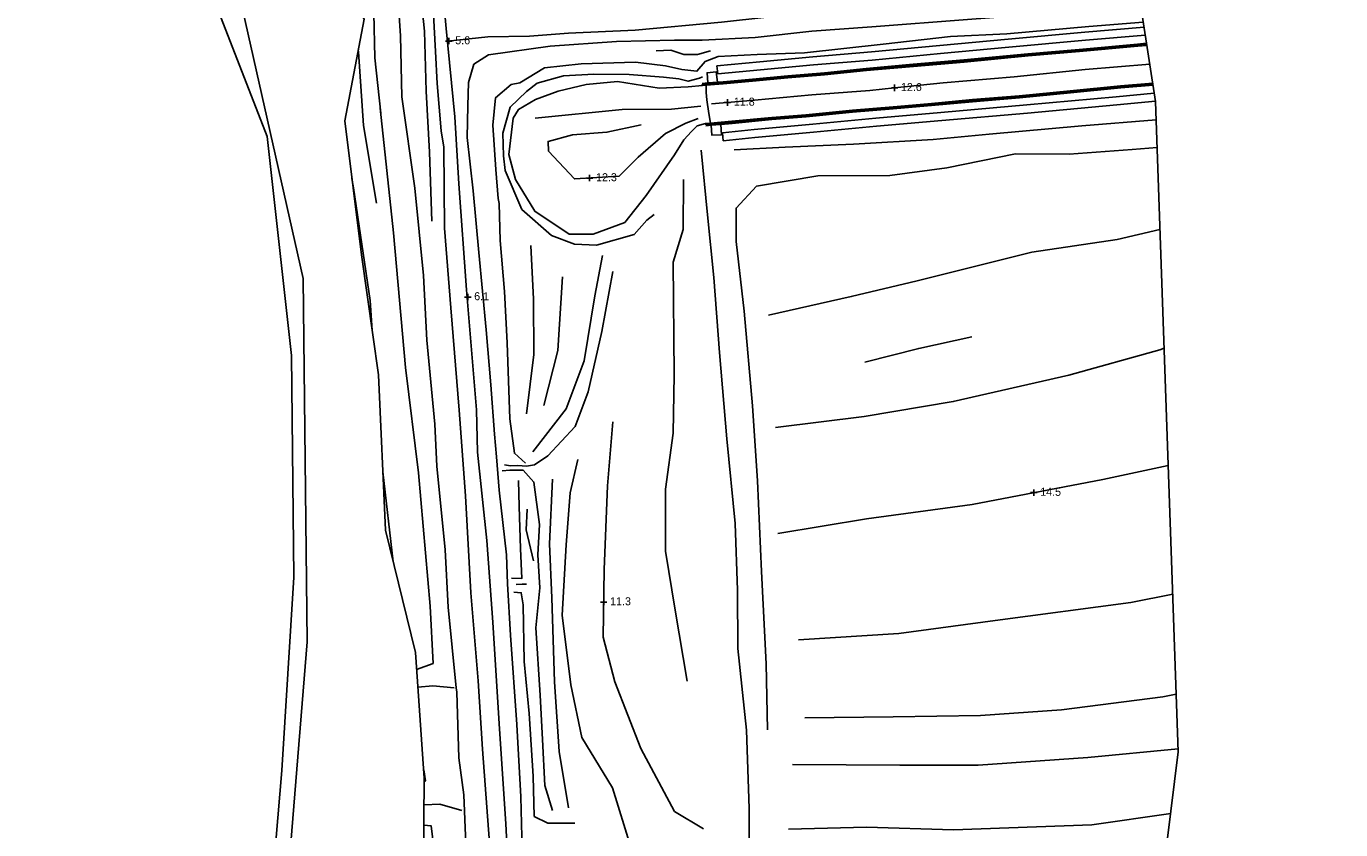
# Model space of a CAD drawing. Extents: x 2316231 to 2323598, y 363169 to 371906.
# Drawn here: x 2321107 to 2321928, y 366831 to 367333 of the extents above; entities that cross this region are included whole.
import ezdxf

# ---------------------------------------------------------------- set-up
doc = ezdxf.new("R2010")
doc.units = 0
for name, color, linetype in [('RD_DTM_BkLn1', 7, 'Continuous'), ('RD_DTM_Holes', 7, 'Continuous'), ('RD_DTM_TinHull', 7, 'Continuous'), ('RD_DTM_Void', 7, 'Continuous'), ('RD_EX_H2O', 7, 'Continuous'), ('RD_EX_Road', 7, 'Continuous')]:
    doc.layers.add(name, color=color, linetype=linetype)

msp = doc.modelspace()

# ---------------------------------------------------------------- linework, layer by layer
at = {"layer": 'RD_DTM_BkLn1'}
for p, q in [((2321424.777, 367275.287), (2321479.169, 367280.736)), ((2321451.529, 367062.266), (2321446.696, 367041.416)), ((2321336.241, 366998.289), (2321329.732, 367054.409)), ((2321413.054, 366984.222), (2321416.696, 366984.442)), ((2321416.696, 366984.442), (2321419.39, 366984.366))]:
    msp.add_line(p, q, dxfattribs=at)
for points in [[(2321291.556, 368211.321), (2321295.001, 368190.387), (2321298.08, 368166.803), (2321301.743, 368125.311), (2321305.469, 368082.359), (2321306.836, 368033.666), (2321306.702, 368002.425), (2321307.621, 367978.771), (2321309.118, 367958.662), (2321310.087, 367912.89), (2321311.539, 367868.753), (2321315.416, 367819.072), (2321315.07, 367794.132), (2321319.37, 367756.054), (2321322.027, 367706.795), (2321322.055, 367658.395), (2321325.126, 367611.033), (2321323.802, 367583.298), (2321323.769, 367526.402), (2321328.977, 367475.147), (2321332.861, 367424.707), (2321337.695, 367374.238), (2321340.813, 367326.721), (2321341.673, 367288.712)], [(2321323.848, 368178.354), (2321329.394, 368134.038), (2321333.82, 368091.189), (2321336.523, 368053.927), (2321337.729, 368006.137), (2321339.028, 367970.354), (2321339.901, 367946.949), (2321338.401, 367905.143), (2321338.559, 367856.742), (2321336.201, 367820.434), (2321336.689, 367779.863), (2321336.124, 367741.67), (2321338.889, 367696.778), (2321340.671, 367647.964), (2321344.229, 367590.513), (2321345.519, 367563.202), (2321348.173, 367511.499), (2321351.642, 367467.184), (2321356.657, 367407.103), (2321360.332, 367359.488), (2321362.527, 367316.908)], [(2321325.756, 367783.047), (2321326.872, 367764.755), (2321327.335, 367732.122), (2321331.382, 367683.033), (2321330.602, 367661.134), (2321332.959, 367635.929), (2321335.558, 367601.147), (2321335.671, 367567.436), (2321339.382, 367523.998), (2321342.772, 367463.961), (2321346.41, 367418.126), (2321351.625, 367370.075), (2321355.65, 367329.59), (2321356.833, 367292.277), (2321358.89, 367254.128), (2321360.361, 367211.012)], [(2321383.243, 367297.551), (2321386.5, 367309.013), (2321395.766, 367314.976), (2321434.231, 367320.424), (2321475.646, 367323.151), (2321511.83, 367324.08), (2321529.119, 367324.075), (2321562.377, 367325.792), (2321597.747, 367329.681), (2321635.223, 367332.441), (2321694.923, 367337.008), (2321736.08, 367340.151), (2321783.86, 367343.789), (2321803.103, 367345.663)], [(2321328.403, 367278.384), (2321324.798, 367313.014), (2321324.018, 367340.884)], [(2321415.257, 367297.46), (2321430.604, 367306.835), (2321453.602, 367309.277), (2321487.438, 367310.338), (2321506.208, 367308.082), (2321516.399, 367305.792), (2321525.885, 367304.622), (2321530.952, 367310.691), (2321539.181, 367313.918), (2321563.501, 367315.142), (2321593.054, 367316.252), (2321642.292, 367321.567), (2321684.276, 367326.295), (2321719.575, 367328.025), (2321770.707, 367332.534), (2321804.686, 367335.402)], [(2321314.361, 367318.091), (2321314.472, 367316.741), (2321317.54, 367270.826), (2321325.778, 367222.224)], [(2321362.527, 367316.908), (2321363.709, 367296.927), (2321366.132, 367267.405), (2321367.894, 367257.219), (2321368.131, 367206.689), (2321372.119, 367156.926), (2321377.492, 367093.002), (2321381.396, 367039.576), (2321384.703, 366978.956), (2321389.227, 366924.091), (2321392.015, 366881.372), (2321396.374, 366822.775)], [(2321500.388, 367317.335), (2321509.587, 367317.78), (2321517.782, 367315.099), (2321526.267, 367315.144), (2321534.289, 367317.412)], [(2321649.343, 367294.302), (2321679.671, 367297.453), (2321724.142, 367301.158), (2321768.392, 367305.671), (2321808.75, 367309.072)], [(2321383.243, 367297.551), (2321382.794, 367282.982), (2321382.426, 367263.303), (2321386.212, 367230.05), (2321389.715, 367191.421), (2321394.261, 367143.089), (2321397.073, 367108.933), (2321399.369, 367077.965), (2321400.614, 367063.875), (2321402.385, 367043.073), (2321406.869, 367002.698), (2321407.514, 366984.494), (2321409.535, 366952.431), (2321413.459, 366896.73), (2321415.972, 366851.493), (2321416.819, 366818.318)], [(2321415.257, 367297.46), (2321409.848, 367296.447), (2321400.096, 367288.126), (2321398.322, 367270.999), (2321400.256, 367243.336), (2321401.672, 367225.278), (2321402.455, 367222.087), (2321402.939, 367199.03), (2321405.754, 367167.032), (2321407.378, 367135.031), (2321409.001, 367087.548), (2321411.947, 367066.142), (2321418.892, 367059.876)], [(2321406.097, 367242.771), (2321405.118, 367251.891), (2321404.571, 367265.931), (2321409.316, 367282.171), (2321419.46, 367292.092), (2321426.016, 367297.227), (2321442.631, 367301.782), (2321461.42, 367302.883), (2321483.548, 367302.601), (2321505.099, 367301.028), (2321514.704, 367299.845), (2321520.379, 367298.448), (2321527.581, 367300.281), (2321529.366, 367301.172)], [(2321341.673, 367288.712), (2321349.646, 367231.56), (2321355.142, 367177.097), (2321357.176, 367136.763), (2321362.172, 367084.345), (2321363.497, 367058.016), (2321368.693, 367005.713), (2321370.537, 366970.023), (2321375.572, 366919.589)], [(2321535.046, 367284.29), (2321561.841, 367286.65), (2321597.683, 367289.942), (2321633.806, 367292.688), (2321649.343, 367294.302)], [(2321328.067, 367281.572), (2321336.284, 367203.698), (2321343.841, 367119.657), (2321352.035, 367053.824), (2321359.352, 366970.613), (2321361.056, 366934.913), (2321350.807, 366930.985)], [(2321479.169, 367280.736), (2321510.038, 367280.935), (2321528.405, 367282.845)], [(2321411.115, 367275.322), (2321408.405, 367252.625), (2321412.615, 367237.126), (2321424.718, 367217.268), (2321446.133, 367202.841), (2321461.125, 367202.949), (2321480.822, 367210.292), (2321494.261, 367227.141), (2321511.807, 367252.547)], [(2321448.125, 367265.049), (2321469.717, 367266.526), (2321491.162, 367271.172)], [(2321489.21, 367251.104), (2321506.212, 367265.852), (2321518.887, 367272.316), (2321526.652, 367275.166)], [(2321549.08, 367255.664), (2321581.059, 367257.347), (2321623.608, 367259.086), (2321673.375, 367262.035), (2321708.456, 367265.295), (2321766.29, 367270.662), (2321812.741, 367274.406)], [(2321448.125, 367265.049), (2321432.972, 367260.866), (2321433.094, 367254.72)], [(2321433.094, 367254.72), (2321449.379, 367237.4), (2321477.356, 367239.145), (2321489.21, 367251.104)], [(2321528.521, 367255.326), (2321532.41, 367214.956), (2321536.529, 367175.856), (2321540.035, 367129.001), (2321544.554, 367075.117), (2321549.745, 367022.137), (2321551.257, 366980.511), (2321551.474, 366944.098), (2321556.843, 366893.241), (2321558.572, 366844.228), (2321558.481, 366825.702), (2321545.655, 366809.806), (2321525.053, 366791.304), (2321501.752, 366792.583), (2321484.627, 366820.176), (2321473.214, 366857.191)], [(2321563.112, 367232.969), (2321601.434, 367239.311), (2321646.387, 367239.493), (2321681.946, 367244.371), (2321724.974, 367253.118), (2321758.386, 367252.82), (2321797.689, 367255.852), (2321813.349, 367257.099)], [(2321323.01, 367142.756), (2321321.703, 367161.494), (2321311.323, 367231.799), (2321310.372, 367237.609)], [(2321406.097, 367242.771), (2321416.454, 367218.375), (2321435.078, 367202.019), (2321449.403, 367196.601), (2321463.155, 367196.087), (2321486.802, 367202.773), (2321494.657, 367211.738), (2321499.127, 367215.289)], [(2321517.604, 367237.108), (2321517.367, 367205.796), (2321510.975, 367185.527), (2321511.647, 367115.067), (2321511.001, 367078.578), (2321506.293, 367043.621), (2321506.356, 367005.039), (2321512.299, 366968.166), (2321519.707, 366923.805)], [(2321570.063, 366893.418), (2321569.049, 366934.504), (2321566.142, 366992.251), (2321563.753, 367048.875), (2321560.597, 367095.727), (2321555.32, 367154.774), (2321550.309, 367198.255), (2321550.359, 367219.22), (2321563.112, 367232.969)], [(2321570.528, 367152.255), (2321622.28, 367163.929), (2321663.39, 367173.727), (2321735.042, 367191.659), (2321788.356, 367199.624), (2321815.147, 367205.866)], [(2321419.477, 367090.824), (2321424.106, 367127.87), (2321423.921, 367162.288), (2321422.11, 367195.924)], [(2321423.456, 367067.067), (2321444.301, 367093.805), (2321455.415, 367123.817), (2321462.144, 367164.371), (2321466.832, 367189.621)], [(2321473.391, 367179.671), (2321466.542, 367142.116), (2321458.035, 367104.362), (2321449.838, 367082.917), (2321432.866, 367064.541), (2321424.52, 367058.776), (2321419.439, 367058.029), (2321413.947, 367058.44)], [(2321430.258, 367096.012), (2321439.079, 367130.252), (2321441.844, 367176.306)], [(2321575.077, 367082.281), (2321630.33, 367089.02), (2321685.999, 367098.415), (2321758.224, 367114.896), (2321815.09, 367130.63), (2321817.751, 367131.702)], [(2321630.726, 367123.026), (2321664.444, 367131.615), (2321697.521, 367138.75)], [(2321473.378, 367085.707), (2321470.129, 367045.689), (2321468.034, 366993.611), (2321467.289, 366951.184), (2321474.681, 366923.32), (2321490.952, 366881.756), (2321511.893, 366842.401), (2321529.973, 366831.649)], [(2321405.806, 367058.788), (2321409.525, 367058.319), (2321413.947, 367058.44)], [(2321576.467, 367015.993), (2321631.865, 367025.238), (2321697.844, 367034.179), (2321779.431, 367049.755), (2321820.324, 367058.402)], [(2321417.264, 367055.513), (2321412.283, 367055.593), (2321408.992, 367055.534), (2321404.182, 367055.089)], [(2321414.454, 367048.998), (2321414.799, 367032.919), (2321415.645, 367006.558), (2321416.439, 366987.839), (2321410.14, 366988.046)], [(2321417.264, 367055.513), (2321424.062, 367048.104), (2321427.52, 367021.55), (2321426.47, 367002.762), (2321427.762, 366981.987), (2321425.282, 366957.083), (2321427.934, 366915.018), (2321429.39, 366887.451), (2321430.92, 366858.659), (2321435.596, 366843.028)], [(2321435.682, 367049.88), (2321433.913, 367009.548), (2321435.257, 366975.834), (2321436.869, 366923.334), (2321439.932, 366879.842), (2321445.642, 366844.756)], [(2321473.214, 366857.191), (2321454.004, 366888.636), (2321447.229, 366921.524), (2321441.658, 366965.068), (2321444.269, 367008.987), (2321446.696, 367041.416)], [(2321419.815, 367031.135), (2321419.214, 367018.282), (2321423.783, 366998.931)], [(2321411.504, 366979.286), (2321416.122, 366978.963), (2321417.272, 366971.488), (2321417.905, 366936.145), (2321421.124, 366903.62), (2321423.703, 366864.46), (2321424.289, 366839.291), (2321432.788, 366835.044), (2321449.542, 366834.999)], [(2321589.417, 366949.567), (2321652.119, 366953.582), (2321712.095, 366961.735), (2321797.001, 366972.926), (2321823.139, 366978.213)], [(2321374.31, 366919.62), (2321360.902, 366920.925), (2321351.589, 366919.94)], [(2321375.572, 366919.589), (2321375.832, 366916.985), (2321377.218, 366875.803), (2321380.375, 366852.821), (2321380.764, 366842.658)], [(2321593.272, 366900.901), (2321648.566, 366901.596), (2321702.974, 366902.437), (2321753.526, 366905.801), (2321817.015, 366914.082), (2321825.339, 366915.568)], [(2321585.571, 366871.787), (2321652.733, 366871.257), (2321701.571, 366871.25), (2321770.053, 366876.066), (2321826.536, 366881.457)], [(2321355.236, 366868.414), (2321356.424, 366861.619), (2321355.589, 366860.96)], [(2321379.153, 366843.076), (2321365.284, 366846.881), (2321355.475, 366846.525)], [(2321380.764, 366842.658), (2321381.552, 366822.071), (2321383.85, 366779.297), (2321384.212, 366747.024), (2321388.792, 366722.481), (2321389.53, 366697.345), (2321392.519, 366677.188), (2321391.778, 366657.5), (2321392.611, 366637.765), (2321395.614, 366606.105), (2321401.71, 366562.557), (2321405.32, 366532.701), (2321406.793, 366516.007), (2321406.656, 366495.976), (2321406.68, 366477.403), (2321408.358, 366460.008), (2321411.703, 366430.631), (2321413.866, 366388.686), (2321413.63, 366360.967), (2321413.282, 366328.886), (2321414.31, 366303.515), (2321414.485, 366283.051), (2321414.278, 366270.925)], [(2321583.066, 366831.332), (2321631.876, 366832.526), (2321686.222, 366831.034), (2321772.588, 366834.048), (2321821.837, 366841.111)], [(2321355.375, 366833.939), (2321359.813, 366833.444), (2321364.551, 366796.089), (2321369.667, 366750.88), (2321373.665, 366716.273), (2321378.111, 366696.012)]]:
    msp.add_lwpolyline(points, dxfattribs=at)
at = {"layer": 'RD_DTM_Holes'}
for points in [[(2321305.88, 367273.604), (2321317.984, 367337.094), (2321297.001, 367377.227), (2321278.065, 367424.705), (2321271.443, 367467.424), (2321264.449, 367507.44), (2321263.408, 367530.561), (2321260.327, 367555.794), (2321224.183, 367526.92), (2321197.743, 367514.235), (2321195.168, 367424.201), (2321257.373, 367263.844), (2321272.724, 367127.144), (2321274.192, 366988.754), (2321266.646, 366868.055), (2321260.533, 366796.556)], [(2321355.186, 366810.165), (2321355.607, 366863.176), (2321350.054, 366941.626), (2321331.409, 367018.113), (2321326.928, 367115.118), (2321316.299, 367190.103), (2321305.88, 367273.604)]]:
    msp.add_lwpolyline(points, dxfattribs=at)
at = {"layer": 'RD_DTM_TinHull'}
for points in [[(2322749.057, 368805.183), (2322437.788, 368637.943), (2322185.484, 368501.144), (2321988.712, 368397.613), (2321906.574, 368261.806), (2321814.258, 368125.896), (2321753.197, 367969.571), (2321734.081, 367792.897), (2321812.341, 367285.803), (2321826.603, 366879.552), (2321787.983, 366568.052), (2321665.825, 366287.064), (2321428.475, 366067.062), (2321222.139, 365846.682), (2320971.939, 365770.635), (2320807.161, 365571.8), (2320809.363, 365353.877), (2320991.706, 364942.038)], [(2318009.783, 367630.234), (2318999.407, 367049.655), (2319281.252, 367000.442), (2319521.217, 366961.394), (2320716.689, 366226.888), (2320934.852, 366280.749), (2321141.465, 366502.562), (2321263.978, 366719.924), (2321282.537, 366948.249), (2321279.947, 367175.232), (2321214.652, 367465.641), (2321221.515, 367818.629), (2321207.427, 368150.673), (2321267.86, 368369.229), (2321400.963, 368599.408), (2321534.916, 368777.939)]]:
    msp.add_lwpolyline(points, dxfattribs=at)
at = {"layer": 'RD_DTM_Void'}
for p, q in [((2321368.933, 367323.508), (2321372.933, 367323.508)), ((2321370.933, 367321.508), (2321370.933, 367325.508)), ((2321649.343, 367292.302), (2321649.343, 367296.302)), ((2321544.96, 367283.163), (2321544.96, 367287.163)), ((2321647.343, 367294.302), (2321651.343, 367294.302)), ((2321542.96, 367285.163), (2321546.96, 367285.163)), ((2321456.889, 367237.993), (2321460.889, 367237.993)), ((2321458.889, 367235.993), (2321458.889, 367239.993)), ((2321380.782, 367163.666), (2321384.782, 367163.666)), ((2321382.782, 367161.666), (2321382.782, 367165.666)), ((2321734.323, 367041.525), (2321738.323, 367041.525)), ((2321736.323, 367039.525), (2321736.323, 367043.525)), ((2321467.675, 366971.177), (2321467.675, 366975.177)), ((2321465.675, 366973.177), (2321469.675, 366973.177))]:
    msp.add_line(p, q, dxfattribs=at)
at = {"layer": 'RD_EX_H2O'}
for points in [[(2321369.329, 367331.29), (2321366.09, 367366.171), (2321363.488, 367439.267), (2321358.267, 367494.497), (2321354.538, 367567.493), (2321353.85, 367620.821), (2321350.939, 367687.536), (2321347.746, 367742.694), (2321347.799, 367782.539), (2321347.874, 367844.466), (2321349.179, 367907.798), (2321351.639, 367957.667), (2321344.793, 367998.573), (2321347.089, 368028.366), (2321348.65, 368062.186), (2321346.173, 368103.66), (2321341.01, 368148.317), (2321343.787, 368191.312)], [(2321801.546, 367355.747), (2321791.305, 367354.864), (2321726.612, 367348.618), (2321670.729, 367345.347), (2321597.982, 367341.509), (2321541.334, 367335.264), (2321487.317, 367330.345), (2321445.669, 367328.545), (2321421.333, 367326.586), (2321395.38, 367326.144), (2321370.092, 367323.418)], [(2321409.445, 366777.418), (2321406.605, 366834.605), (2321402.331, 366897.063), (2321398.344, 366960.534), (2321394.587, 367011.649), (2321388.792, 367066.791), (2321388.145, 367093.197), (2321381.973, 367168.187), (2321377.234, 367234.335), (2321374.779, 367276.142), (2321369.311, 367331.294)]]:
    msp.add_lwpolyline(points, dxfattribs=at)
at = {"layer": 'RD_EX_Road'}
for p, q in [((2321538.89, 367302.977), (2321538.402, 367308.016)), ((2321529.204, 367297.106), (2321532.771, 367297.367)), ((2321529.241, 367296.607), (2321529.299, 367295.809)), ((2321529.299, 367295.809), (2321531.653, 367295.982)), ((2321532.771, 367297.367), (2321538.719, 367297.802)), ((2321531.344, 367271.947), (2321534.331, 367272.215)), ((2321531.415, 367271.15), (2321531.344, 367271.947)), ((2321531.46, 367270.652), (2321534.834, 367270.955)), ((2321534.834, 367270.955), (2321540.884, 367271.497)), ((2321542.392, 367261.11), (2321541.842, 367266.143))]:
    msp.add_line(p, q, dxfattribs=at)
for points in [[(2321538.402, 367308.016), (2321565.107, 367310.603), (2321598.261, 367313.699), (2321634.931, 367316.726), (2321677.598, 367320.725), (2321720.354, 367324.725), (2321768.255, 367329.064), (2321805.176, 367332.23)], [(2321529.241, 367296.607), (2321542.303, 367297.563), (2321560.636, 367299.259), (2321582.687, 367301.386), (2321605.551, 367303.271), (2321631.726, 367305.824), (2321661.114, 367308.49), (2321692.761, 367311.19), (2321732.653, 367315.099), (2321764.734, 367317.797), (2321801.164, 367321.074), (2321806.815, 367321.61)], [(2321531.653, 367295.982), (2321542.369, 367296.766), (2321560.711, 367298.463), (2321582.758, 367300.59), (2321605.623, 367302.474), (2321631.801, 367305.028), (2321661.185, 367307.693), (2321692.834, 367310.393), (2321732.726, 367314.303), (2321764.803, 367317), (2321801.238, 367320.277), (2321806.937, 367320.818)], [(2321538.719, 367297.802), (2321542.261, 367298.061), (2321560.589, 367299.757), (2321582.642, 367301.884), (2321605.506, 367303.769), (2321631.68, 367306.322), (2321661.071, 367308.988), (2321692.716, 367311.688), (2321732.608, 367315.597), (2321764.69, 367318.295), (2321801.118, 367321.572), (2321806.739, 367322.105)], [(2321538.89, 367302.977), (2321565.587, 367305.563), (2321598.704, 367308.656), (2321635.376, 367311.683), (2321678.07, 367315.684), (2321720.818, 367319.684), (2321768.7, 367324.021), (2321805.95, 367327.215)], [(2321532.771, 367297.367), (2321532.228, 367303.683), (2321537.998, 367304.231), (2321538.719, 367297.802)], [(2321529.299, 367295.809), (2321520.394, 367294.84), (2321502.353, 367294.031), (2321476.344, 367298.193), (2321456.636, 367296.326), (2321439.288, 367292.166), (2321425.126, 367287.016), (2321414.411, 367280.789), (2321411.115, 367275.322)], [(2321531.415, 367271.15), (2321547.825, 367272.622), (2321572.681, 367275.005), (2321593.991, 367276.673), (2321623.068, 367279.577), (2321648.528, 367281.613), (2321672.431, 367283.788), (2321698.072, 367286.131), (2321727.278, 367288.584), (2321759.221, 367291.675), (2321790.569, 367294.755), (2321810.71, 367296.369)], [(2321534.331, 367272.215), (2321533.374, 367278.236), (2321532.13, 367286.846), (2321531.753, 367291.322), (2321531.653, 367295.982)], [(2321534.331, 367272.215), (2321547.751, 367273.418), (2321572.612, 367275.802), (2321593.92, 367277.47), (2321622.996, 367280.374), (2321648.46, 367282.41), (2321672.359, 367284.585), (2321698.002, 367286.928), (2321727.206, 367289.381), (2321759.143, 367292.471), (2321790.498, 367295.552), (2321810.588, 367297.162)], [(2321540.884, 367271.497), (2321547.871, 367272.124), (2321572.724, 367274.506), (2321594.036, 367276.175), (2321623.113, 367279.079), (2321648.571, 367281.115), (2321672.477, 367283.29), (2321698.116, 367285.633), (2321727.323, 367288.086), (2321759.269, 367291.177), (2321790.614, 367294.257), (2321810.787, 367295.874)], [(2321541.842, 367266.143), (2321561.646, 367268.309), (2321598.337, 367271.634), (2321637.652, 367275.357), (2321678.355, 367278.848), (2321731.984, 367283.626), (2321787.736, 367288.773), (2321811.556, 367290.89)], [(2321542.392, 367261.11), (2321562.15, 367263.271), (2321598.804, 367266.592), (2321638.107, 367270.315), (2321678.796, 367273.804), (2321732.442, 367278.584), (2321788.193, 367283.731), (2321812.33, 367285.876)], [(2321531.344, 367271.947), (2321526.139, 367270.637), (2321522.571, 367267.121), (2321517.747, 367261.881), (2321511.807, 367252.547)], [(2321540.884, 367271.497), (2321541.342, 367265.031), (2321535.289, 367264.71), (2321534.834, 367270.955)]]:
    msp.add_lwpolyline(points, dxfattribs=at)

# ---------------------------------------------------------------- texts
at = {"layer": 'RD_DTM_Void'}
for s, p in [('5.6', (2321374.933, 367321.508)), ('12.6', (2321653.343, 367292.302)), ('11.8', (2321548.96, 367283.163)), ('12.3', (2321462.889, 367235.993)), ('6.1', (2321386.782, 367161.666)), ('14.5', (2321740.323, 367039.525)), ('11.3', (2321471.675, 366971.177))]:
    msp.add_text(s, height=5, dxfattribs=at).set_placement(p)

doc.saveas('drawing.dxf')
